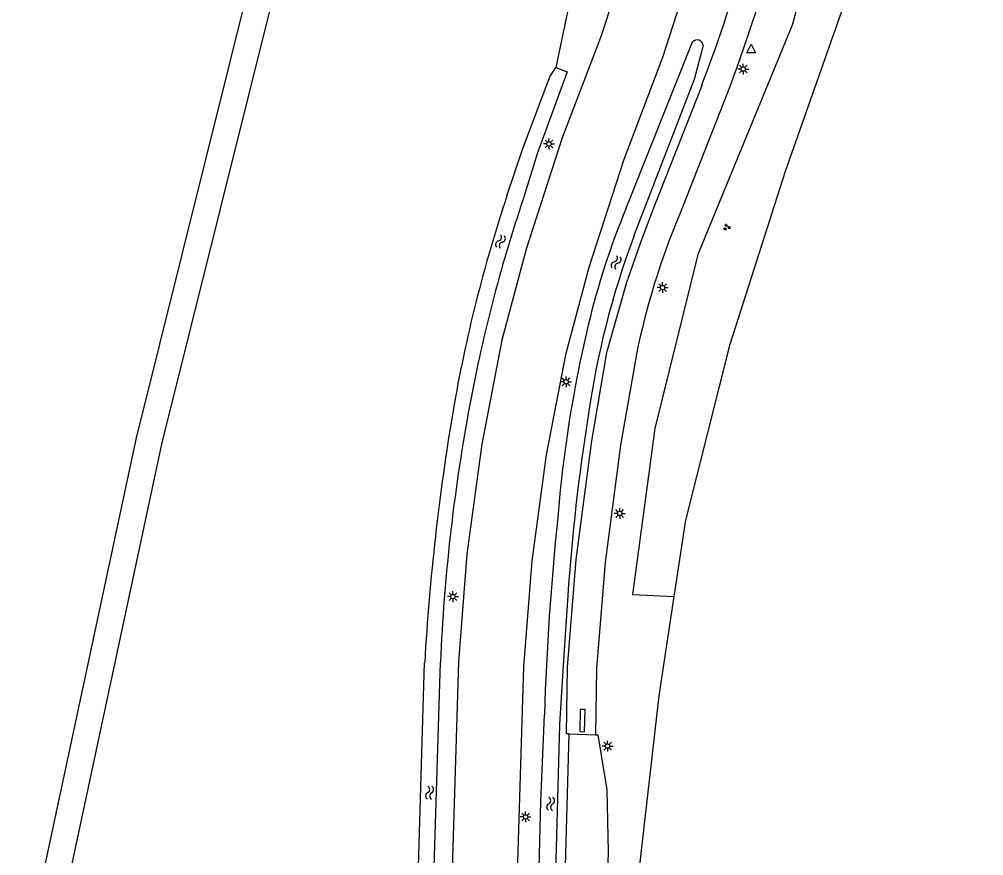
# Model space of a CAD drawing. Extents: x 125000 to 129004, y 397500 to 399008.
# Drawn here: x 127616.6 to 127727.8, y 397628.1 to 397724.6 of the extents above; entities that cross this region are included whole.
import ezdxf

# ---------------------------------------------------------------- set-up
doc = ezdxf.new("R2010")
doc.units = 0
for name, color, linetype in [('gg-afsc-hekwerk', 7, 'Continuous'), ('gg-knt-verharding', 7, 'Continuous'), ('gg-kntw-bovenkant insteek waterloop', 7, 'Continuous'), ('gt-grn-groengrens', 7, 'Continuous'), ('gt-grn-weggrens', 7, 'Continuous'), ('gt-symb-groenvak', 7, 'Continuous'), ('gt-symb-lichtmast', 7, 'Continuous'), ('gt-symb-waterafsluiter', 7, 'Continuous'), ('gt-symb-watersymbool', 7, 'Continuous')]:
    doc.layers.add(name, color=color, linetype=linetype)

# ---------------------------------------------------------------- blocks, each defined once
blk = doc.blocks.new('gt0-LMAST')
at = {"layer": 'gt-symb-lichtmast'}
for p, q in [((-0.18, 0.17), (-0.45, 0.44)), ((-0.01, 0.25), (-0.01, 0.62)), ((0.17, 0.17), (0.44, 0.44)), ((-0.26, 0), (-0.63, 0)), ((-0.18, -0.18), (-0.45, -0.45)), ((-0.01, -0.25), (-0.01, -0.63)), ((0.44, -0.45), (0.17, -0.18)), ((0.24, 0), (0.62, 0))]:
    blk.add_line(p, q, dxfattribs=at)
blk.add_circle((-0.01, 0), 0.25, dxfattribs=at)
blk = doc.blocks.new('gt0-GRVAK')
at = {"layer": 'gt-symb-groenvak'}
for p, q in [((-0.11, 0.19), (-0.23, 0.24)), ((-0.18, 0.15), (0.09, 0.15)), ((-0.09, 0.21), (-0.16, 0.32)), ((-0.05, 0.21), (-0.05, 0.39)), ((0, 0.21), (0.06, 0.32)), ((0.01, 0.19), (0.13, 0.24)), ((0.26, -0.05), (0.2, 0.06)), ((0.3, -0.05), (0.3, 0.13)), ((0.35, -0.05), (0.41, 0.06)), ((-0.24, -0.23), (-0.36, -0.18)), ((-0.32, -0.26), (-0.05, -0.26)), ((-0.23, -0.21), (-0.29, -0.09)), ((-0.18, -0.2), (-0.18, -0.02)), ((-0.14, -0.21), (-0.07, -0.09)), ((-0.12, -0.23), (0, -0.18)), ((0.24, -0.07), (0.12, -0.02)), ((0.17, -0.11), (0.44, -0.11)), ((0.37, -0.07), (0.49, -0.02))]:
    blk.add_line(p, q, dxfattribs=at)
blk = doc.blocks.new('gt0-WAFSL')
at = {"layer": 'gt-symb-waterafsluiter'}
for p, q in [((-0.5, -0.33), (0, 0.67)), ((0, 0.67), (0.5, -0.33)), ((0.5, -0.33), (-0.5, -0.33))]:
    blk.add_line(p, q, dxfattribs=at)
blk = doc.blocks.new('gt0-WA')
at = {"layer": 'gt-symb-watersymbool'}
for centre, start, end in [((-0.32, 0.02), 28.0725, 151.9275), ((0.43, 0.42), 208.0725, 331.9275), ((-0.32, -0.43), 28.0725, 151.9275), ((0.43, -0.03), 208.0725, 331.9275)]:
    blk.add_arc(centre, 0.425, start, end, dxfattribs=at)

msp = doc.modelspace()

# ---------------------------------------------------------------- linework, layer by layer
at = {"layer": 'gg-afsc-hekwerk'}
for points in [[(127692.12, 397657.98), (127693.45, 397666.76), (127698.57, 397687.09), (127704.96, 397707.04), (127716.97, 397741.27), (127724.6, 397780.16), (127727.08, 397807.23), (127727.81, 397829.83)], [(127687.86, 397624.27), (127690.38, 397646.51), (127692.12, 397657.98)]]:
    msp.add_lwpolyline(points, dxfattribs=at)
at = {"layer": 'gg-knt-verharding'}
for p, q in [((127692.67, 397701.87), (127698.25, 397716.03)), ((127679.98, 397642.12), (127678.91, 397603.54))]:
    msp.add_line(p, q, dxfattribs=at)
for points in [[(127702.84, 397801.55), (127702.38, 397781.56), (127701.5, 397768.22), (127700.24, 397757.91), (127697.71, 397744.55), (127694.72, 397732.46), (127690.78, 397720.16), (127686.31, 397708.39), (127682.27, 397695.93), (127679.58, 397685.84), (127677.34, 397674.33), (127675.69, 397662.07), (127674.73, 397649.86), (127673.59, 397612.3), (127673.03, 397603.51)], [(127685.06, 397726.96), (127683.68, 397722.65), (127679.21, 397710.88), (127675.06, 397698.06), (127672.25, 397687.53), (127669.92, 397675.55), (127668.22, 397662.87), (127667.23, 397650.45), (127666.08, 397612.66), (127665.83, 397608.77)], [(127695.33, 397717.02), (127689.84, 397703.07), (127688.23, 397698.8), (127686.75, 397694.49)], [(127679.98, 397642.12), (127679.71, 397642.12), (127679.81, 397649.82), (127680.81, 397662.23), (127682.6, 397675.93), (127684.34, 397686.14), (127686.75, 397694.49)], [(127687.77, 397685.92), (127685.91, 397675.43), (127684.15, 397661.88), (127683.16, 397649.67), (127683.06, 397642.02)], [(127681.22, 397642.41), (127681.79, 397642.37), (127681.85, 397644.93), (127681.28, 397644.95), (127681.22, 397642.41)], [(127683.06, 397642.02), (127683.32, 397642.01), (127684.33, 397635.66), (127684.49, 397628.46), (127684.39, 397624.97)]]:
    msp.add_lwpolyline(points, dxfattribs=at)
for centre, radius, start, end in [((127516.04, 397785.12), 191.78, 339.2001, 349.3311), ((127528.13, 397780.78), 182.03, 339.1628, 349.9404), ((127770.59, 397669.18), 84.5, 157.2419, 168.5714)]:
    msp.add_arc(centre, radius, start, end, dxfattribs=at)
at = {"layer": 'gg-kntw-bovenkant insteek waterloop'}
for p, q in [((127686.57, 397702.77), (127694.24, 397721.95)), ((127662.19, 397611.16), (127663.34, 397650.33)), ((127663.96, 397611.1), (127665.16, 397650.41))]:
    msp.add_line(p, q, dxfattribs=at)
for points in [[(127695.46, 397721.53), (127694.41, 397717.6), (127687.44, 397699.49)], [(127672.83, 397704.19), (127674.67, 397709.65), (127677.79, 397717.91), (127678.47, 397718.99)], [(127678.47, 397718.99), (127679.77, 397718.51), (127676.3, 397709.03), (127674.74, 397703.91)], [(127679.84, 397658.07), (127679.35, 397650.63), (127678.9, 397643.19), (127677.88, 397606.25), (127676.18, 397606.23), (127676.15, 397611.43), (127676.75, 397634.28), (127677.16, 397644.33)]]:
    msp.add_lwpolyline(points, dxfattribs=at)
for centre, radius, start, end in [((127694.76, 397721.48), 0.701, 4.4234, 137.2406), ((127832.5, 397650.98), 168.3, 161.5681, 170.2845), ((127839.57, 397648.26), 173.97, 161.3454, 169.7054), ((127773.11, 397667.34), 93.52, 157.7354, 166.4413), ((127780.13, 397664.96), 98.91, 159.5676, 171.9523), ((127828.48, 397654.77), 150.3, 166.7302, 175.3163), ((127928.72, 397635.16), 265.81, 170.4235, 176.7286), ((127875.89, 397641.43), 210.92, 169.642, 177.5598), ((127920.45, 397641.35), 241.19, 171.0638, 176.0236), ((127974.57, 397635.63), 297.54, 173.9414, 178.3263)]:
    msp.add_arc(centre, radius, start, end, dxfattribs=at)
at = {"layer": 'gt-grn-groengrens'}
msp.add_line((127680.2, 397727.29), (127678.47, 397718.99), dxfattribs=at)
for points in [[(127718.48, 397832.06), (127716.11, 397788.14), (127716.11, 397777.51), (127712.81, 397757.19), (127710.21, 397740.42), (127705.72, 397723.88), (127694.86, 397697.43), (127689.9, 397677.35), (127687.3, 397658.21), (127692.12, 397657.98)], [(127616.6, 397612.97), (127630.12, 397676.28), (127643.49, 397730.04)], [(127619.62, 397612.74), (127633.03, 397675.56), (127646.47, 397729.59)]]:
    msp.add_lwpolyline(points, dxfattribs=at)
at = {"layer": 'gt-grn-weggrens'}
msp.add_line((127679.98, 397642.12), (127683.06, 397642.02), dxfattribs=at)

# ---------------------------------------------------------------- block references
at = {"layer": 'gt-symb-groenvak'}
msp.add_blockref('gt0-GRVAK', (127698.17, 397700.58), dxfattribs=at)
at = {"layer": 'gt-symb-lichtmast'}
for p in [(127700.09, 397718.82), (127677.68, 397710.18), (127690.79, 397693.62), (127679.66, 397682.74), (127685.84, 397667.55), (127666.61, 397657.96), (127684.44, 397640.71), (127674.98, 397632.55)]:
    msp.add_blockref('gt0-LMAST', p, dxfattribs=at)
at = {"layer": 'gt-symb-waterafsluiter'}
msp.add_blockref('gt0-WAFSL', (127700.98, 397721.01), dxfattribs=at)
at = {"layer": 'gt-symb-watersymbool'}
for p, rotation in [((127672.06, 397698.88), 71.8731874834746), ((127685.4, 397696.46), 70.49642676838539), ((127663.91, 397635.28), 88.6251652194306), ((127677.86, 397634), 88.68242937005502)]:
    msp.add_blockref('gt0-WA', p, dxfattribs=dict(at, rotation=rotation))

doc.saveas('drawing.dxf')
